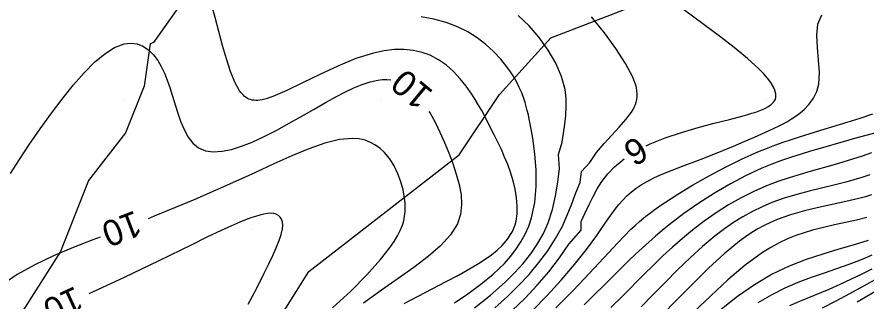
# Model space of a CAD drawing. Extents: x 2602990 to 2605851, y 618069 to 619180.
# Drawn here: x 2603301.6 to 2603367.8, y 618654.4 to 618676.5 of the extents above; entities that cross this region are included whole.
import ezdxf

# ---------------------------------------------------------------- set-up
doc = ezdxf.new("R2010")
doc.units = 0
for name, color, linetype in [('DTM Contours Major', 7, 'Continuous'), ('DTM Contours Major Text', 7, 'Continuous'), ('DTM Contours Minor', 7, 'Continuous'), ('DTM Contours Minor Text', 7, 'Continuous'), ('Exist DTM Crownline', 7, 'Continuous'), ('Exist DTM QL2 LIDAR Elevation Point', 7, 'Continuous'), ('Exist Roads EOP', 7, 'Continuous'), ('PH Exist DTM Obscure Area', 7, 'Continuous')]:
    doc.layers.add(name, color=color, linetype=linetype)

msp = doc.modelspace()

# ---------------------------------------------------------------- linework, layer by layer
at = {"layer": 'DTM Contours Major'}
for points in [[(2603301.113, 618664.346), (2603301.824, 618665.451), (2603302.604, 618666.625), (2603303.438, 618667.836), (2603304.313, 618669.052), (2603305.215, 618670.24), (2603306.035, 618671.252), (2603306.856, 618672.183), (2603307.669, 618673.001), (2603308.465, 618673.672), (2603309.235, 618674.165), (2603309.97, 618674.446), (2603310.489, 618674.503), (2603310.98, 618674.435), (2603311.44, 618674.254), (2603311.865, 618673.97), (2603312.251, 618673.594), (2603312.596, 618673.138), (2603312.868, 618672.671), (2603313.11, 618672.159), (2603313.328, 618671.611), (2603313.529, 618671.038), (2603313.718, 618670.449), (2603314.131, 618669.12), (2603314.375, 618668.414), (2603314.648, 618667.762), (2603314.962, 618667.185), (2603315.332, 618666.706), (2603315.771, 618666.348), (2603316.306, 618666.124), (2603316.919, 618666.039), (2603317.6, 618666.077), (2603318.339, 618666.225), (2603319.127, 618666.468), (2603319.953, 618666.793), (2603320.894, 618667.227), (2603321.858, 618667.721), (2603322.833, 618668.256), (2603323.807, 618668.811), (2603324.77, 618669.367), (2603325.709, 618669.902), (2603326.454, 618670.311), (2603327.172, 618670.684), (2603327.863, 618671.01), (2603328.524, 618671.282), (2603329.152, 618671.488), (2603329.747, 618671.621), (2603330.1, 618671.662), (2603330.44, 618671.67), (2603330.752, 618671.647)], [(2603333.72, 618669.182), (2603333.803, 618669.05), (2603334.197, 618668.335), (2603334.573, 618667.571), (2603334.928, 618666.771), (2603335.261, 618665.951), (2603335.568, 618665.126), (2603335.847, 618664.305), (2603336.072, 618663.496), (2603336.22, 618662.703), (2603336.263, 618661.928), (2603336.177, 618661.173), (2603335.936, 618660.442), (2603335.401, 618659.571), (2603334.63, 618658.725), (2603333.667, 618657.888), (2603332.551, 618657.044), (2603331.324, 618656.177), (2603330.027, 618655.274), (2603328.62, 618654.267)], [(2603368.064, 618664.257), (2603367.454, 618664.052), (2603366.829, 618663.858), (2603366.188, 618663.676), (2603365.263, 618663.438), (2603363.342, 618662.972), (2603362.368, 618662.716), (2603361.397, 618662.426), (2603360.442, 618662.088), (2603359.674, 618661.766), (2603358.921, 618661.401), (2603358.181, 618660.993), (2603357.452, 618660.542), (2603356.732, 618660.045), (2603356.019, 618659.504), (2603355.035, 618658.678), (2603354.06, 618657.785), (2603353.095, 618656.848), (2603352.138, 618655.888), (2603351.192, 618654.928), (2603350.256, 618653.991)]]:
    msp.add_lwpolyline(points, dxfattribs=at)
at = {"layer": 'DTM Contours Minor'}
for points in [[(2603331.786, 618654.228), (2603332.89, 618654.814), (2603335.053, 618655.938), (2603336.07, 618656.48), (2603337.017, 618657.013), (2603337.583, 618657.353), (2603338.109, 618657.693), (2603338.591, 618658.036), (2603339.027, 618658.385), (2603339.414, 618658.744), (2603339.748, 618659.115), (2603339.926, 618659.351), (2603340.084, 618659.594), (2603340.22, 618659.844), (2603340.336, 618660.102), (2603340.431, 618660.37), (2603340.505, 618660.647), (2603340.591, 618661.223), (2603340.604, 618661.832), (2603340.55, 618662.468), (2603340.437, 618663.123), (2603340.273, 618663.789), (2603340.066, 618664.461), (2603339.854, 618665.048), (2603339.618, 618665.633), (2603339.362, 618666.215), (2603339.092, 618666.794), (2603338.809, 618667.37), (2603338.294, 618668.381), (2603338.064, 618668.816), (2603337.828, 618669.248), (2603337.584, 618669.675), (2603337.33, 618670.098), (2603337.063, 618670.514), (2603336.627, 618671.135), (2603336.154, 618671.728), (2603335.64, 618672.279), (2603335.082, 618672.775), (2603334.476, 618673.201), (2603333.818, 618673.545), (2603333.181, 618673.774), (2603332.502, 618673.925), (2603331.783, 618673.996), (2603331.026, 618673.988), (2603330.233, 618673.898), (2603329.407, 618673.725), (2603328.027, 618673.29), (2603326.614, 618672.712), (2603325.213, 618672.059), (2603323.873, 618671.402), (2603322.639, 618670.807), (2603321.559, 618670.346), (2603321.337, 618670.265), (2603321.126, 618670.196), (2603320.924, 618670.139), (2603320.733, 618670.094), (2603320.551, 618670.062), (2603320.378, 618670.043), (2603320.228, 618670.038), (2603320.086, 618670.046), (2603319.95, 618670.065), (2603319.821, 618670.097), (2603319.697, 618670.141), (2603319.579, 618670.198), (2603319.469, 618670.266), (2603319.363, 618670.346), (2603319.261, 618670.438), (2603319.162, 618670.543), (2603319.066, 618670.659), (2603318.974, 618670.787), (2603318.601, 618671.457), (2603318.262, 618672.297), (2603317.947, 618673.263), (2603317.647, 618674.311), (2603317.06, 618676.484), (2603316.677, 618677.829)], [(2603350.65, 618666.505), (2603350.941, 618666.649), (2603352.131, 618667.129), (2603353.396, 618667.55), (2603354.686, 618667.923), (2603355.951, 618668.256), (2603357.141, 618668.559), (2603358.207, 618668.84), (2603358.554, 618668.939), (2603358.878, 618669.037), (2603359.178, 618669.135), (2603359.453, 618669.234), (2603359.703, 618669.334), (2603359.927, 618669.437), (2603360.133, 618669.547), (2603360.226, 618669.604), (2603360.311, 618669.663), (2603360.389, 618669.723), (2603360.46, 618669.784), (2603360.564, 618669.895), (2603360.646, 618670.012), (2603360.706, 618670.136), (2603360.742, 618670.268), (2603360.755, 618670.408), (2603360.743, 618670.558), (2603360.673, 618670.823), (2603360.538, 618671.114), (2603360.342, 618671.428), (2603360.087, 618671.765), (2603359.775, 618672.123), (2603359.407, 618672.501), (2603358.527, 618673.303), (2603357.492, 618674.156), (2603356.352, 618675.037), (2603355.161, 618675.926), (2603352.84, 618677.637)], [(2603335.698, 618654.289), (2603336.75, 618654.987), (2603337.77, 618655.733), (2603338.728, 618656.525), (2603339.595, 618657.362), (2603340.071, 618657.897), (2603340.501, 618658.451), (2603340.882, 618659.027), (2603341.212, 618659.628), (2603341.489, 618660.256), (2603341.711, 618660.915), (2603341.962, 618662.103), (2603342.073, 618663.35), (2603342.069, 618664.622), (2603341.975, 618665.882), (2603341.814, 618667.095), (2603341.613, 618668.223), (2603341.54, 618668.577), (2603341.464, 618668.919), (2603341.384, 618669.249), (2603341.299, 618669.569), (2603341.207, 618669.88), (2603341.107, 618670.183), (2603340.944, 618670.62), (2603340.759, 618671.043), (2603340.554, 618671.456), (2603340.325, 618671.859), (2603340.073, 618672.255), (2603339.795, 618672.647), (2603339.309, 618673.253), (2603338.76, 618673.841), (2603338.149, 618674.399), (2603337.477, 618674.915), (2603336.745, 618675.376), (2603335.954, 618675.77), (2603335.051, 618676.107), (2603334.101, 618676.361), (2603333.118, 618676.54)], [(2603337.279, 618653.909), (2603338.518, 618654.884), (2603339.667, 618655.897), (2603340.397, 618656.62), (2603341.063, 618657.358), (2603341.661, 618658.114), (2603342.187, 618658.891), (2603342.636, 618659.692), (2603343.006, 618660.519), (2603343.344, 618661.548), (2603343.587, 618662.603), (2603343.759, 618663.669), (2603343.886, 618664.73), (2603343.823, 618665.842), (2603344.106, 618666.777), (2603344.298, 618668.183), (2603344.375, 618668.862), (2603344.417, 618669.532), (2603344.405, 618670.203), (2603344.323, 618670.88), (2603344.046, 618671.905), (2603343.6, 618672.937), (2603343.012, 618673.951), (2603342.309, 618674.923), (2603341.515, 618675.83), (2603340.658, 618676.648)], [(2603338.843, 618653.911), (2603339.831, 618654.777), (2603340.709, 618655.626), (2603341.53, 618656.507), (2603342.288, 618657.415), (2603342.974, 618658.346), (2603343.582, 618659.294), (2603344.123, 618660.253), (2603344.498, 618661.122), (2603344.842, 618661.985), (2603345.164, 618662.835), (2603345.489, 618663.662), (2603345.612, 618664.517), (2603346.251, 618665.208), (2603346.776, 618665.972), (2603347.359, 618666.681), (2603347.961, 618667.343), (2603348.543, 618667.965), (2603349.068, 618668.557), (2603349.497, 618669.126), (2603349.617, 618669.32), (2603349.72, 618669.515), (2603349.805, 618669.71), (2603349.871, 618669.907), (2603349.917, 618670.107), (2603349.943, 618670.312), (2603349.946, 618670.544), (2603349.925, 618670.785), (2603349.878, 618671.035), (2603349.807, 618671.295), (2603349.713, 618671.568), (2603349.595, 618671.853), (2603349.044, 618672.905), (2603348.292, 618674.068), (2603347.387, 618675.294), (2603346.382, 618676.534)], [(2603341.784, 618653.7), (2603342.926, 618654.859), (2603344.024, 618656.059), (2603345.051, 618657.262), (2603345.982, 618658.431), (2603346.795, 618659.529), (2603347.112, 618659.985), (2603347.687, 618660.83), (2603347.959, 618661.22), (2603348.228, 618661.588), (2603348.503, 618661.934), (2603348.815, 618662.285), (2603349.143, 618662.611), (2603349.489, 618662.915), (2603349.857, 618663.198), (2603350.248, 618663.463), (2603350.666, 618663.712), (2603351.286, 618664.031), (2603351.952, 618664.331), (2603352.657, 618664.618), (2603353.394, 618664.899), (2603354.929, 618665.47), (2603355.774, 618665.796), (2603356.619, 618666.134), (2603357.457, 618666.48), (2603358.28, 618666.829), (2603359.079, 618667.177), (2603360.23, 618667.694), (2603360.603, 618667.868), (2603360.964, 618668.044), (2603361.312, 618668.222), (2603361.647, 618668.405), (2603361.968, 618668.595), (2603362.485, 618668.944), (2603362.95, 618669.325), (2603363.351, 618669.744), (2603363.681, 618670.208), (2603363.927, 618670.722), (2603364.081, 618671.293), (2603364.141, 618672.197), (2603364.08, 618673.172), (2603363.984, 618674.163), (2603363.938, 618675.116), (2603364.028, 618675.976), (2603364.339, 618676.688)], [(2603343.598, 618653.894), (2603344.953, 618655.26), (2603346.224, 618656.599), (2603348.434, 618658.97), (2603348.947, 618659.505), (2603349.432, 618659.989), (2603349.776, 618660.313), (2603350.119, 618660.619), (2603350.469, 618660.911), (2603350.715, 618661.107), (2603350.969, 618661.301), (2603351.232, 618661.494), (2603351.786, 618661.883), (2603352.08, 618662.081), (2603353.117, 618662.75), (2603354.262, 618663.445), (2603355.488, 618664.144), (2603356.763, 618664.824), (2603358.061, 618665.462), (2603359.35, 618666.035), (2603360.011, 618666.301), (2603360.664, 618666.547), (2603361.31, 618666.777), (2603361.952, 618666.993), (2603362.592, 618667.199), (2603364.26, 618667.715), (2603366.307, 618668.341), (2603367.313, 618668.657), (2603368.299, 618668.981)], [(2603368.646, 618667.55), (2603367.755, 618667.319), (2603366.867, 618667.076), (2603365.978, 618666.826), (2603364.193, 618666.307), (2603363.453, 618666.088), (2603362.708, 618665.863), (2603361.957, 618665.623), (2603361.197, 618665.363), (2603360.428, 618665.076), (2603359.649, 618664.756), (2603358.431, 618664.193), (2603357.2, 618663.548), (2603355.969, 618662.833), (2603354.756, 618662.056), (2603353.573, 618661.231), (2603352.437, 618660.366), (2603351.897, 618659.926), (2603351.367, 618659.479), (2603350.846, 618659.022), (2603350.33, 618658.554), (2603349.814, 618658.074), (2603349.296, 618657.581), (2603348.141, 618656.452), (2603345.805, 618654.13)], [(2603326.202, 618653.889), (2603327.627, 618655.185), (2603328.882, 618656.462), (2603329.942, 618657.66), (2603330.341, 618658.147), (2603330.697, 618658.612), (2603331.009, 618659.059), (2603331.273, 618659.493), (2603331.49, 618659.919), (2603331.658, 618660.34), (2603331.757, 618660.682), (2603331.825, 618661.024), (2603331.864, 618661.37), (2603331.875, 618661.719), (2603331.862, 618662.073), (2603331.825, 618662.432), (2603331.712, 618663.068), (2603331.538, 618663.708), (2603331.303, 618664.336), (2603331.01, 618664.935), (2603330.66, 618665.489), (2603330.253, 618665.982), (2603329.924, 618666.291), (2603329.565, 618666.556), (2603329.174, 618666.771), (2603328.749, 618666.934), (2603328.29, 618667.038), (2603327.795, 618667.082), (2603326.76, 618666.993), (2603325.61, 618666.711), (2603324.36, 618666.275), (2603323.03, 618665.723), (2603321.638, 618665.095), (2603320.202, 618664.431), (2603318.65, 618663.725), (2603317.078, 618663.027), (2603315.493, 618662.341), (2603313.904, 618661.672), (2603312.319, 618661.025), (2603311.836, 618660.835)], [(2603368.207, 618665.952), (2603367.471, 618665.705), (2603366.725, 618665.464), (2603365.967, 618665.229), (2603365.196, 618665.001), (2603363.506, 618664.529), (2603362.643, 618664.284), (2603361.773, 618664.019), (2603360.899, 618663.724), (2603360.025, 618663.392), (2603359.025, 618662.953), (2603358.034, 618662.455), (2603357.056, 618661.902), (2603356.095, 618661.297), (2603355.156, 618660.645), (2603354.243, 618659.95), (2603353.461, 618659.303), (2603352.698, 618658.63), (2603351.948, 618657.935), (2603351.207, 618657.221), (2603350.468, 618656.492), (2603348.813, 618654.844), (2603347.891, 618653.94)], [(2603340.205, 618653.682), (2603341.204, 618654.641), (2603342.16, 618655.656), (2603343.057, 618656.709), (2603343.879, 618657.784), (2603344.611, 618658.864), (2603345.573, 618659.947), (2603345.587, 618660.618), (2603345.902, 618661.289), (2603346.202, 618661.94), (2603346.503, 618662.568), (2603346.826, 618663.168), (2603347.188, 618663.737), (2603347.645, 618664.32), (2603348.17, 618664.863), (2603348.762, 618665.366), (2603348.933, 618665.486)], [(2603368.204, 618662.698), (2603367.72, 618662.547), (2603367.222, 618662.407), (2603366.209, 618662.162), (2603364.067, 618661.703), (2603362.975, 618661.445), (2603361.892, 618661.139), (2603360.836, 618660.762), (2603360.334, 618660.545), (2603359.841, 618660.305), (2603359.354, 618660.04), (2603358.872, 618659.749), (2603358.392, 618659.431), (2603357.913, 618659.084), (2603356.708, 618658.097), (2603355.496, 618656.976), (2603354.282, 618655.775), (2603353.068, 618654.544), (2603351.858, 618653.337)], [(2603319.648, 618654.181), (2603320.308, 618655.42), (2603320.893, 618656.601), (2603321.242, 618657.317), (2603321.557, 618657.977), (2603321.829, 618658.581), (2603322.05, 618659.127), (2603322.212, 618659.614), (2603322.306, 618660.041), (2603322.328, 618660.328), (2603322.307, 618660.578), (2603322.244, 618660.789), (2603322.141, 618660.962), (2603322, 618661.095), (2603321.822, 618661.188), (2603321.624, 618661.238), (2603321.396, 618661.253), (2603321.14, 618661.237), (2603320.857, 618661.191), (2603320.547, 618661.118), (2603320.212, 618661.019), (2603319.832, 618660.89), (2603319.425, 618660.737), (2603318.991, 618660.56), (2603318.53, 618660.363), (2603318.042, 618660.145), (2603317.527, 618659.908), (2603316.426, 618659.386), (2603315.237, 618658.81), (2603312.667, 618657.553), (2603311.324, 618656.903), (2603309.967, 618656.258), (2603308.635, 618655.641), (2603307.229, 618655.002)], [(2603367.836, 618660.92), (2603367.018, 618660.716), (2603366.178, 618660.532), (2603365.323, 618660.351), (2603364.458, 618660.157), (2603363.589, 618659.934), (2603362.947, 618659.741), (2603362.305, 618659.517), (2603361.661, 618659.257), (2603361.013, 618658.954), (2603360.361, 618658.604), (2603359.703, 618658.199), (2603358.366, 618657.224), (2603357.016, 618656.079), (2603355.669, 618654.837), (2603354.34, 618653.567)], [(2603308.102, 618659.399), (2603307.541, 618659.187), (2603305.992, 618658.583), (2603304.477, 618657.944), (2603303.02, 618657.251), (2603301.645, 618656.484), (2603300.375, 618655.624)], [(2603367.945, 618659.141), (2603366.852, 618658.804), (2603365.662, 618658.46), (2603364.4, 618658.085), (2603363.096, 618657.653), (2603361.776, 618657.138), (2603360.468, 618656.515), (2603359.093, 618655.703), (2603357.768, 618654.782), (2603356.499, 618653.796)], [(2603368.234, 618657.994), (2603367.653, 618657.745), (2603367.049, 618657.504), (2603366.419, 618657.269), (2603365.48, 618656.941), (2603364.499, 618656.607), (2603363.49, 618656.253), (2603362.466, 618655.862), (2603361.44, 618655.421), (2603360.426, 618654.913), (2603359.354, 618654.279)], [(2603368.217, 618656.913), (2603367.394, 618656.495), (2603366.561, 618656.094), (2603365.72, 618655.708), (2603364.875, 618655.339), (2603362.576, 618654.381), (2603361.821, 618654.048)], [(2603368.684, 618656.202), (2603367.586, 618655.589), (2603366.489, 618654.993), (2603365.407, 618654.422), (2603364.356, 618653.88)], [(2603368.467, 618655.142), (2603367.078, 618654.336)]]:
    msp.add_lwpolyline(points, dxfattribs=at)
at = {"layer": 'Exist DTM Crownline'}
msp.add_spline([(2603233.488, 618380.754), (2603285.185, 618400.095), (2603335.457, 618418.629), (2603390.812, 618439.069), (2603440.087, 618457.325), (2603493.996, 618477.231), (2603542.655, 618495.301), (2603600.808, 618516.867), (2603653.659, 618536.362), (2603706.222, 618555.742), (2603764.811, 618577.593), (2603823.52, 618599.847), (2603878.564, 618620.56), (2603937.951, 618643.078), (2603997.369, 618665.789), (2604036.209, 618680.665), (2604055.311, 618688.017)], degree=3, dxfattribs=at)
at = {"layer": 'Exist DTM QL2 LIDAR Elevation Point'}
for p, q in [((2603310, 618670), (2603310, 618670)), ((2603320, 618670), (2603320, 618670)), ((2603330, 618670), (2603330, 618670)), ((2603340, 618670), (2603340, 618670)), ((2603350, 618670), (2603350, 618670)), ((2603360, 618670), (2603360, 618670)), ((2603310, 618660), (2603310, 618660)), ((2603320, 618660), (2603320, 618660)), ((2603330, 618660), (2603330, 618660)), ((2603340, 618660), (2603340, 618660)), ((2603350, 618660), (2603350, 618660)), ((2603360, 618660), (2603360, 618660))]:
    msp.add_line(p, q, dxfattribs=at)
at = {"layer": 'Exist Roads EOP'}
for points in [[(2603230.17, 618389.98), (2603282.929, 618409.597), (2603332.773, 618427.868), (2603388.167, 618448.413), (2603437.203, 618466.721), (2603490.778, 618486.527), (2603539.039, 618504.558), (2603597.451, 618526.156), (2603651.053, 618545.972), (2603705.208, 618566.084), (2603762.02, 618587.183), (2603820.334, 618609.162), (2603876.341, 618629.99), (2603934.909, 618652.28), (2603996.409, 618675.568), (2604033.216, 618689.957), (2604052.01, 618697.199)], [(2604034.633, 618668.486), (2603984.89, 618650.123), (2603936.767, 618631.654), (2603888.195, 618613.335), (2603837.766, 618594.258), (2603782.918, 618573.705), (2603731.939, 618554.39), (2603671.126, 618532.171), (2603621.822, 618514.106), (2603561.545, 618491.877), (2603506.421, 618471.293), (2603452.163, 618451.33), (2603398.364, 618431.316), (2603341.431, 618410.355), (2603281.65, 618388.199), (2603223.033, 618366.475), (2603185.717, 618352.612)]]:
    msp.add_spline(points, degree=3, dxfattribs=at)
at = {"layer": 'PH Exist DTM Obscure Area'}
for points in [[(2603312.275, 618674.534), (2603316.519, 618680.542), (2603320.687, 618681.518), (2603326.337, 618682.64), (2603333.22, 618685.11), (2603342.124, 618693.497), (2603344.26, 618696.705), (2603346.835, 618701.137), (2603351.529, 618705.176), (2603356.329, 618704.642), (2603359.386, 618702.967), (2603361.164, 618700.839), (2603362.533, 618698.788), (2603364.69, 618695.764), (2603367.142, 618694.441)], [(2603265.087, 618589.76), (2603272.976, 618594.164), (2603276.671, 618597.191), (2603280.942, 618601.168), (2603285.34, 618605.272), (2603290.685, 618608.482), (2603298.066, 618612.825), (2603304.621, 618616.727), (2603312.647, 618623.288), (2603316.448, 618635.135), (2603315.518, 618639.645), (2603317.77, 618646.233), (2603324.356, 618656.735), (2603336.075, 618665.816), (2603339.207, 618670.496), (2603343.226, 618674.918), (2603351.998, 618678.303)], [(2603312.275, 618674.534), (2603312.005, 618674.434), (2603311.545, 618671.137), (2603310.068, 618667.527), (2603307.195, 618663.797), (2603305.011, 618658.287), (2603302.07, 618653.669), (2603297.096, 618648.49), (2603293.652, 618645.017), (2603291.728, 618640.711), (2603294.249, 618637.146), (2603297.906, 618632.306), (2603295.34, 618626.544), (2603289.815, 618625.428), (2603280.616, 618625.917), (2603273.497, 618623.286), (2603273.419, 618620.24), (2603273.077, 618615.166), (2603270.508, 618608.643), (2603262.367, 618604.748)]]:
    msp.add_lwpolyline(points, dxfattribs=at)

# ---------------------------------------------------------------- texts
at = {"layer": 'DTM Contours Major Text'}
msp.add_text('10', height=2, rotation=140.29775, dxfattribs=at).set_placement((2603334.145, 618670.704))
at = {"layer": 'DTM Contours Minor Text'}
for s, rotation, p in [('9', 30.6852, (2603349.716, 618664.841)), ('10', 201.03757, (2603310.826, 618661.507)), ('10', 204.81449, (2603306.169, 618655.625))]:
    msp.add_text(s, height=2, rotation=rotation, dxfattribs=at).set_placement(p)

doc.saveas('drawing.dxf')
